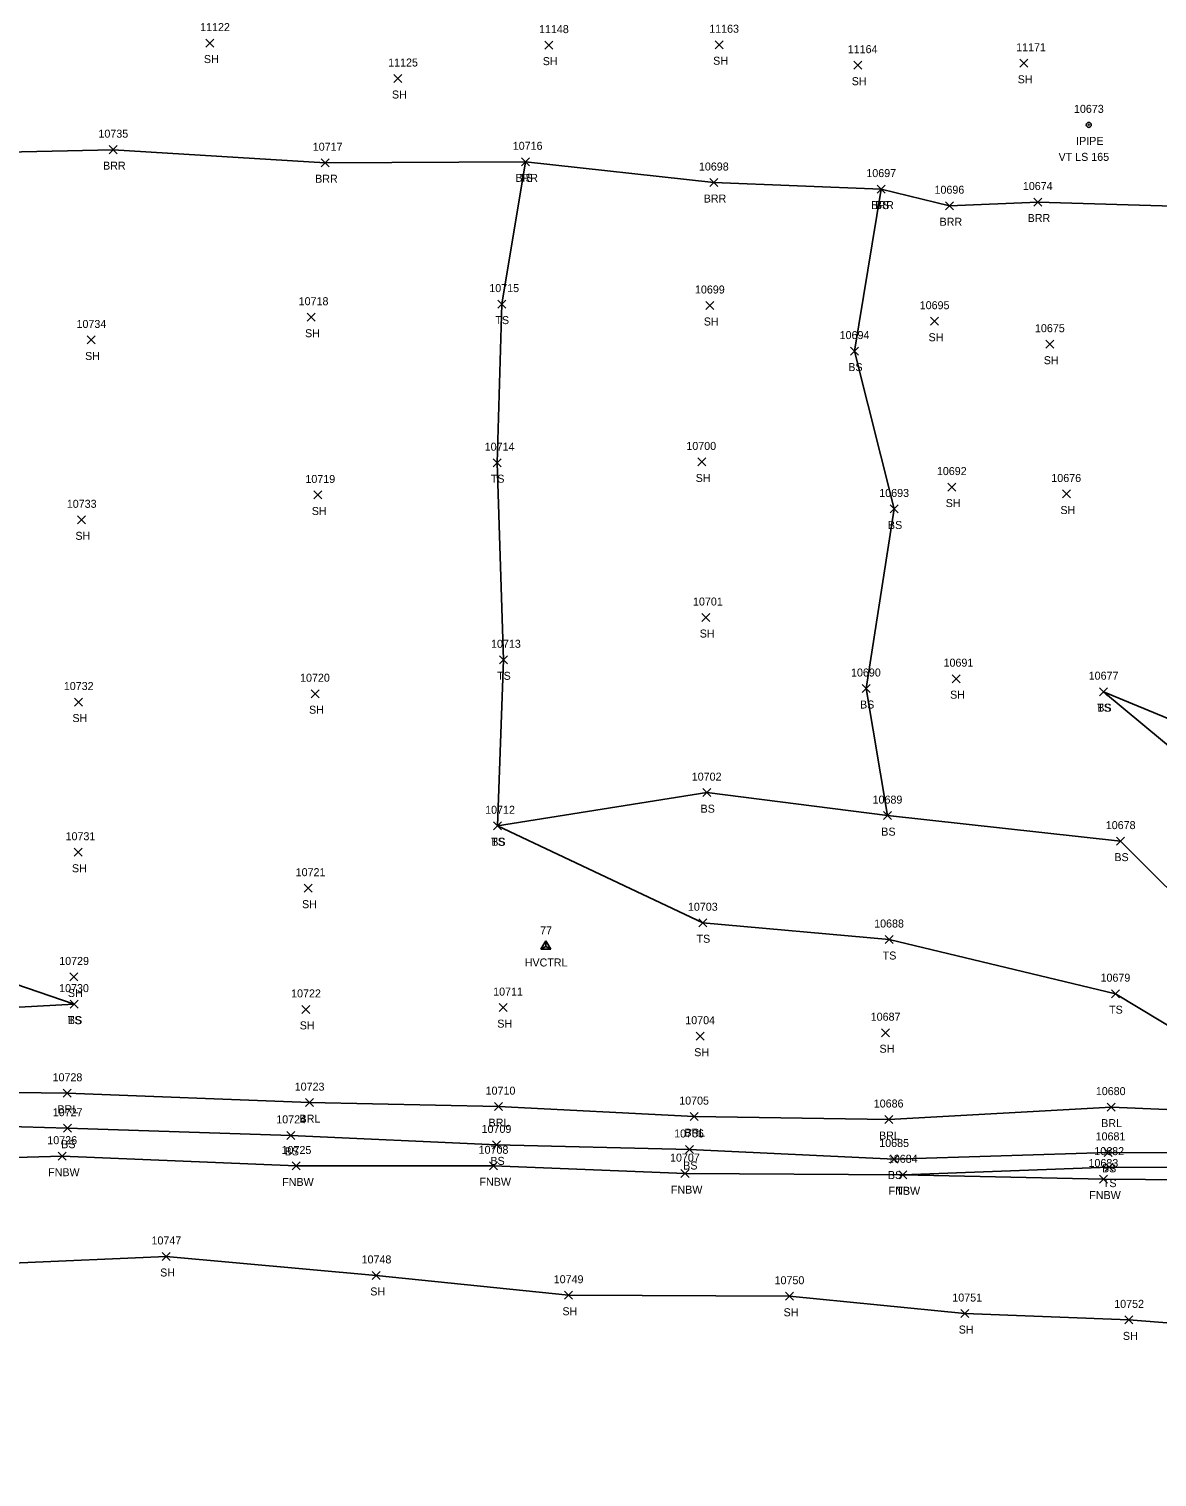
# Model space of a CAD drawing. Extents: x 1482574 to 1485769, y 580696 to 595649.
# Drawn here: x 1483701.6 to 1483983.4, y 582507.6 to 582869.5 of the extents above; entities that cross this region are included whole.
import ezdxf

# ---------------------------------------------------------------- set-up
doc = ezdxf.new("R2010")
doc.units = 0
for name, color, linetype in [('C_A', 7, 'Continuous'), ('C_I', 7, 'Continuous'), ('CPSM', 7, 'Continuous'), ('L_A', 7, 'Continuous'), ('L_I', 7, 'Continuous'), ('L_TIC', 7, 'Continuous'), ('LABL', 7, 'Continuous'), ('LELB', 7, 'Continuous'), ('LFNC', 7, 'Continuous'), ('LSOGP', 7, 'Continuous'), ('M_A', 7, 'Continuous'), ('M_C', 7, 'Continuous'), ('M_I', 7, 'Continuous'), ('MPIP', 7, 'Continuous')]:
    doc.layers.add(name, color=color, linetype=linetype)

msp = doc.modelspace()

# ---------------------------------------------------------------- linework, layer by layer
at = {"layer": 'CPSM'}
for p, q in [((1483829.51, 582639.48), (1483830.76, 582641.64)), ((1483829.51, 582639.48), (1483830.76, 582641.64)), ((1483829.51, 582639.48), (1483830.76, 582641.64)), ((1483829.51, 582639.48), (1483830.76, 582640.2)), ((1483829.51, 582639.48), (1483830.76, 582640.2)), ((1483829.51, 582639.48), (1483830.76, 582640.2)), ((1483829.51, 582639.48), (1483832.01, 582639.48)), ((1483829.51, 582639.48), (1483832.01, 582639.48)), ((1483829.51, 582639.48), (1483832.01, 582639.48)), ((1483832.01, 582639.48), (1483830.76, 582641.64)), ((1483830.76, 582640.2), (1483830.76, 582641.64)), ((1483832.01, 582639.48), (1483830.76, 582641.64)), ((1483830.76, 582640.2), (1483830.76, 582641.64)), ((1483832.01, 582639.48), (1483830.76, 582641.64)), ((1483830.76, 582640.2), (1483830.76, 582641.64)), ((1483830.76, 582640.2), (1483830.76, 582640.2)), ((1483830.76, 582640.2), (1483832.01, 582639.48)), ((1483830.76, 582640.2), (1483830.76, 582640.2)), ((1483830.76, 582640.2), (1483832.01, 582639.48)), ((1483830.76, 582640.2), (1483830.76, 582640.2)), ((1483830.76, 582640.2), (1483832.01, 582639.48))]:
    msp.add_line(p, q, dxfattribs=at)
at = {"layer": 'L_TIC'}
for points in [[(1483745.81, 582864.94), (1483747.81, 582866.94)], [(1483747.81, 582864.94), (1483745.81, 582866.94)], [(1483830.49, 582864.42), (1483832.49, 582866.42)], [(1483832.49, 582864.42), (1483830.49, 582866.42)], [(1483873.05, 582864.52), (1483875.05, 582866.52)], [(1483875.05, 582864.52), (1483873.05, 582866.52)], [(1483907.66, 582859.41), (1483909.66, 582861.41)], [(1483909.66, 582859.41), (1483907.66, 582861.41)], [(1483949.13, 582859.89), (1483951.13, 582861.89)], [(1483951.13, 582859.89), (1483949.13, 582861.89)], [(1483792.79, 582856.08), (1483794.79, 582858.08)], [(1483794.79, 582856.08), (1483792.79, 582858.08)], [(1483721.62, 582838.3), (1483723.62, 582840.3)], [(1483723.62, 582838.3), (1483721.62, 582840.3)], [(1483774.6, 582835.04), (1483776.6, 582837.04)], [(1483776.6, 582835.04), (1483774.6, 582837.04)], [(1483824.63, 582835.26), (1483826.63, 582837.26)], [(1483826.63, 582835.26), (1483824.63, 582837.26)], [(1483824.63, 582835.26), (1483826.63, 582837.26)], [(1483826.63, 582835.26), (1483824.63, 582837.26)], [(1483871.69, 582830.09), (1483873.69, 582832.09)], [(1483873.69, 582830.09), (1483871.69, 582832.09)], [(1483913.53, 582828.45), (1483915.53, 582830.45)], [(1483915.53, 582828.45), (1483913.53, 582830.45)], [(1483913.53, 582828.45), (1483915.53, 582830.45)], [(1483915.53, 582828.45), (1483913.53, 582830.45)], [(1483930.61, 582824.29), (1483932.61, 582826.29)], [(1483932.61, 582824.29), (1483930.61, 582826.29)], [(1483952.63, 582825.22), (1483954.63, 582827.22)], [(1483954.63, 582825.22), (1483952.63, 582827.22)], [(1483771.08, 582796.43), (1483773.08, 582798.43)], [(1483773.08, 582796.43), (1483771.08, 582798.43)], [(1483818.72, 582799.71), (1483820.72, 582801.71)], [(1483820.72, 582799.71), (1483818.72, 582801.71)], [(1483870.71, 582799.36), (1483872.71, 582801.36)], [(1483872.71, 582799.36), (1483870.71, 582801.36)], [(1483926.86, 582795.43), (1483928.86, 582797.43)], [(1483928.86, 582795.43), (1483926.86, 582797.43)], [(1483716.14, 582790.75), (1483718.14, 582792.75)], [(1483718.14, 582790.75), (1483716.14, 582792.75)], [(1483955.65, 582789.69), (1483957.65, 582791.69)], [(1483957.65, 582789.69), (1483955.65, 582791.69)], [(1483906.86, 582787.97), (1483908.86, 582789.97)], [(1483908.86, 582787.97), (1483906.86, 582789.97)], [(1483868.68, 582760.27), (1483870.68, 582762.27)], [(1483870.68, 582760.27), (1483868.68, 582762.27)], [(1483817.56, 582760.08), (1483819.56, 582762.08)], [(1483819.56, 582760.08), (1483817.56, 582762.08)], [(1483931.14, 582753.99), (1483933.14, 582755.99)], [(1483933.14, 582753.99), (1483931.14, 582755.99)], [(1483772.77, 582752.01), (1483774.77, 582754.01)], [(1483774.77, 582752.01), (1483772.77, 582754.01)], [(1483959.81, 582752.26), (1483961.81, 582754.26)], [(1483961.81, 582752.26), (1483959.81, 582754.26)], [(1483713.72, 582745.81), (1483715.72, 582747.81)], [(1483715.72, 582745.81), (1483713.72, 582747.81)], [(1483916.76, 582748.52), (1483918.76, 582750.52)], [(1483918.76, 582748.52), (1483916.76, 582750.52)], [(1483869.68, 582721.39), (1483871.68, 582723.39)], [(1483871.68, 582721.39), (1483869.68, 582723.39)], [(1483819.15, 582710.83), (1483821.15, 582712.83)], [(1483821.15, 582710.83), (1483819.15, 582712.83)], [(1483932.25, 582706.11), (1483934.25, 582708.11)], [(1483934.25, 582706.11), (1483932.25, 582708.11)], [(1483772.08, 582702.35), (1483774.08, 582704.35)], [(1483774.08, 582702.35), (1483772.08, 582704.35)], [(1483909.79, 582703.65), (1483911.79, 582705.65)], [(1483911.79, 582703.65), (1483909.79, 582705.65)], [(1483969.07, 582702.86), (1483971.07, 582704.86)], [(1483971.07, 582702.86), (1483969.07, 582704.86)], [(1483969.07, 582702.86), (1483971.07, 582704.86)], [(1483971.07, 582702.86), (1483969.07, 582704.86)], [(1483712.97, 582700.27), (1483714.97, 582702.27)], [(1483714.97, 582700.27), (1483712.97, 582702.27)], [(1483869.93, 582677.63), (1483871.93, 582679.63)], [(1483871.93, 582677.63), (1483869.93, 582679.63)], [(1483915.1, 582671.89), (1483917.1, 582673.89)], [(1483917.1, 582671.89), (1483915.1, 582673.89)], [(1483915.1, 582671.89), (1483917.1, 582673.89)], [(1483917.1, 582671.89), (1483915.1, 582673.89)], [(1483817.67, 582669.35), (1483819.67, 582671.35)], [(1483819.67, 582669.35), (1483817.67, 582671.35)], [(1483817.67, 582669.35), (1483819.67, 582671.35)], [(1483819.67, 582669.35), (1483817.67, 582671.35)], [(1483712.85, 582662.74), (1483714.85, 582664.74)], [(1483714.85, 582662.74), (1483712.85, 582664.74)], [(1483973.34, 582665.52), (1483975.34, 582667.52)], [(1483975.34, 582665.52), (1483973.34, 582667.52)], [(1483770.33, 582653.76), (1483772.33, 582655.76)], [(1483772.33, 582653.76), (1483770.33, 582655.76)], [(1483868.98, 582645.12), (1483870.98, 582647.12)], [(1483870.98, 582645.12), (1483868.98, 582647.12)], [(1483915.48, 582640.93), (1483917.48, 582642.93)], [(1483917.48, 582640.93), (1483915.48, 582642.93)], [(1483711.82, 582631.58), (1483713.82, 582633.58)], [(1483713.82, 582631.58), (1483711.82, 582633.58)], [(1483972.04, 582627.4), (1483974.04, 582629.4)], [(1483974.04, 582627.4), (1483972.04, 582629.4)], [(1483711.89, 582624.78), (1483713.89, 582626.78)], [(1483713.89, 582624.78), (1483711.89, 582626.78)], [(1483711.89, 582624.78), (1483713.89, 582626.78)], [(1483713.89, 582624.78), (1483711.89, 582626.78)], [(1483769.76, 582623.47), (1483771.76, 582625.47)], [(1483771.76, 582623.47), (1483769.76, 582625.47)], [(1483819.11, 582623.91), (1483821.11, 582625.91)], [(1483821.11, 582623.91), (1483819.11, 582625.91)], [(1483868.32, 582616.77), (1483870.32, 582618.77)], [(1483870.32, 582616.77), (1483868.32, 582618.77)], [(1483914.61, 582617.64), (1483916.61, 582619.64)], [(1483916.61, 582617.64), (1483914.61, 582619.64)], [(1483710.16, 582602.51), (1483712.16, 582604.51)], [(1483712.16, 582602.51), (1483710.16, 582604.51)], [(1483770.66, 582600.17), (1483772.66, 582602.17)], [(1483772.66, 582600.17), (1483770.66, 582602.17)], [(1483817.88, 582599.17), (1483819.88, 582601.17)], [(1483819.88, 582599.17), (1483817.88, 582601.17)], [(1483970.94, 582599.05), (1483972.94, 582601.05)], [(1483972.94, 582599.05), (1483970.94, 582601.05)], [(1483710.21, 582593.78), (1483712.21, 582595.78)], [(1483712.21, 582593.78), (1483710.21, 582595.78)], [(1483866.8, 582596.68), (1483868.8, 582598.68)], [(1483868.8, 582596.68), (1483866.8, 582598.68)], [(1483915.44, 582595.95), (1483917.44, 582597.95)], [(1483917.44, 582595.95), (1483915.44, 582597.95)], [(1483766.05, 582591.99), (1483768.05, 582593.99)], [(1483768.05, 582591.99), (1483766.05, 582593.99)], [(1483708.91, 582586.79), (1483710.91, 582588.79)], [(1483710.91, 582586.79), (1483708.91, 582588.79)], [(1483817.44, 582589.61), (1483819.44, 582591.61)], [(1483819.44, 582589.61), (1483817.44, 582591.61)], [(1483865.6, 582588.46), (1483867.6, 582590.46)], [(1483867.6, 582588.46), (1483865.6, 582590.46)], [(1483970.24, 582587.74), (1483972.24, 582589.74)], [(1483972.24, 582587.74), (1483970.24, 582589.74)], [(1483767.38, 582584.34), (1483769.38, 582586.34)], [(1483769.38, 582584.34), (1483767.38, 582586.34)], [(1483816.69, 582584.39), (1483818.69, 582586.39)], [(1483818.69, 582584.39), (1483816.69, 582586.39)], [(1483916.75, 582586.08), (1483918.75, 582588.08)], [(1483918.75, 582586.08), (1483916.75, 582588.08)], [(1483970.48, 582584.06), (1483972.48, 582586.06)], [(1483972.48, 582584.06), (1483970.48, 582586.06)], [(1483864.5, 582582.43), (1483866.5, 582584.43)], [(1483866.5, 582582.43), (1483864.5, 582584.43)], [(1483918.9, 582582.14), (1483920.9, 582584.14)], [(1483920.9, 582582.14), (1483918.9, 582584.14)], [(1483918.9, 582582.14), (1483920.9, 582584.14)], [(1483920.9, 582582.14), (1483918.9, 582584.14)], [(1483969.03, 582581.08), (1483971.03, 582583.08)], [(1483971.03, 582581.08), (1483969.03, 582583.08)], [(1483734.88, 582561.73), (1483736.88, 582563.73)], [(1483736.88, 582561.73), (1483734.88, 582563.73)], [(1483787.37, 582556.99), (1483789.37, 582558.99)], [(1483789.37, 582556.99), (1483787.37, 582558.99)], [(1483835.38, 582552.04), (1483837.38, 582554.04)], [(1483837.38, 582552.04), (1483835.38, 582554.04)], [(1483890.64, 582551.79), (1483892.64, 582553.79)], [(1483892.64, 582551.79), (1483890.64, 582553.79)], [(1483934.4, 582547.47), (1483936.4, 582549.47)], [(1483936.4, 582547.47), (1483934.4, 582549.47)], [(1483975.41, 582545.89), (1483977.41, 582547.89)], [(1483977.41, 582545.89), (1483975.41, 582547.89)]]:
    msp.add_lwpolyline(points, dxfattribs=at)
at = {"layer": 'LABL'}
for points in [[(1484185.41, 582815.52), (1484140.59, 582824.65), (1484098.11, 582828.5), (1484067.01, 582831.11), (1484018.35, 582825.16), (1483990.34, 582825.07), (1483953.63, 582826.22), (1483931.61, 582825.29), (1483914.53, 582829.45), (1483872.69, 582831.09), (1483825.63, 582836.26), (1483775.6, 582836.04), (1483722.62, 582839.3), (1483673.01, 582838.16), (1483630.1, 582838.66), (1483577.84, 582841.83), (1483529.01, 582846.71), (1483476.2, 582849.15), (1483427.5, 582851.55), (1483386.61, 582856.18), (1483363.94, 582858.1), (1483336.36, 582863.53), (1483312.3, 582870.36), (1483288.9, 582875.06)], [(1484413.52, 582607), (1484367.39, 582589.27), (1484327.33, 582588.85), (1484272.21, 582584.83), (1484223.76, 582588.33), (1484180.36, 582590.08), (1484126.84, 582591.72), (1484085.73, 582594.3), (1484052.9, 582595.36), (1484023.64, 582597.85), (1483971.94, 582600.05), (1483916.44, 582596.95), (1483867.8, 582597.68), (1483818.88, 582600.17), (1483771.66, 582601.17), (1483711.16, 582603.51), (1483665.46, 582604.15), (1483614.8, 582605.57), (1483573.55, 582606.01), (1483509.28, 582604.43), (1483510.02, 582594.01)]]:
    msp.add_lwpolyline(points, dxfattribs=at)
at = {"layer": 'LELB'}
for points in [[(1484276.39, 582707.06), (1484227.38, 582660.81), (1484192.2, 582628.18), (1484124.64, 582618.61), (1484083.56, 582622.19), (1484053.19, 582607.99), (1484023.64, 582597.85), (1483973.04, 582628.4), (1483916.48, 582641.93), (1483869.98, 582646.12), (1483818.67, 582670.35), (1483820.15, 582711.83), (1483818.56, 582761.08), (1483819.72, 582800.71), (1483825.63, 582836.26)], [(1483916.1, 582672.89), (1483910.79, 582704.65), (1483917.76, 582749.52), (1483907.86, 582788.97), (1483914.53, 582829.45)], [(1484269.59, 582726.68), (1484221.59, 582730.18), (1484179.8, 582735.03), (1484165.11, 582708.63), (1484122.22, 582706.86), (1484093.84, 582707.1), (1484089.12, 582727.63), (1484071.45, 582749.87), (1484048.06, 582771.5), (1484025.04, 582769.84), (1484013.65, 582747.2), (1484024.42, 582721.64), (1484046.02, 582704.23), (1484045.18, 582676.93), (1484008.51, 582687.94), (1483970.07, 582703.86)], [(1484269.59, 582726.68), (1484224.86, 582698.4), (1484187.1, 582685.59), (1484163.83, 582665.58), (1484124.05, 582666.07), (1484099.71, 582668.02), (1484075.44, 582679.37), (1484049.9, 582662.55), (1484014.74, 582666.69), (1483970.07, 582703.86)], [(1484320.99, 582672.43), (1484294.39, 582690.07), (1484276.39, 582707.06), (1484225.85, 582685.7), (1484190.51, 582668.64), (1484165.9, 582650.5), (1484123.2, 582645.34), (1484081.47, 582648.48), (1484050.13, 582637.94), (1484019.58, 582621.35), (1483974.34, 582666.52), (1483916.1, 582672.89), (1483870.93, 582678.63), (1483818.67, 582670.35)], [(1483712.89, 582625.78), (1483665.64, 582641.91), (1483617.39, 582646.73), (1483569.2, 582650.36), (1483467.14, 582649.11)], [(1483712.89, 582625.78), (1483665.49, 582623.16), (1483615.86, 582624.66), (1483571.82, 582619.81), (1483510.84, 582618.8), (1483489.12, 582609.98), (1483458.69, 582604.56)], [(1484427.93, 582572.58), (1484395.12, 582581.91), (1484370.79, 582578.18), (1484328.5, 582577.12), (1484271.82, 582578.41), (1484223.46, 582580.43), (1484174.81, 582582.97), (1484127.56, 582581.58), (1484085.71, 582584.18), (1484052.37, 582586.94), (1484022.82, 582588.63), (1483971.24, 582588.74), (1483917.75, 582587.08), (1483866.6, 582589.46), (1483818.44, 582590.61), (1483767.05, 582592.99), (1483711.21, 582594.78), (1483665.13, 582596.15), (1483617.98, 582597.53), (1483576.86, 582591.48)], [(1484126.5, 582577.54), (1484084.75, 582581.06), (1484051.06, 582582.64), (1484023.04, 582584.9), (1483971.48, 582585.06), (1483919.9, 582583.14)]]:
    msp.add_lwpolyline(points, dxfattribs=at)
at = {"layer": 'LFNC'}
msp.add_lwpolyline([(1484427.93, 582572.58), (1484370.9, 582571.96), (1484328.36, 582573.3), (1484273.11, 582574.02), (1484221.51, 582575.68), (1484174.4, 582576.14), (1484126.5, 582577.54), (1484086.23, 582578.16), (1484052.83, 582579.14), (1484022.63, 582581.64), (1483970.03, 582582.08), (1483919.9, 582583.14), (1483865.5, 582583.43), (1483817.69, 582585.39), (1483768.38, 582585.34), (1483709.91, 582587.79), (1483663.27, 582586.48), (1483617.86, 582587.87), (1483576.86, 582591.48), (1483510.02, 582594.01)], dxfattribs=at)
at = {"layer": 'LSOGP'}
msp.add_lwpolyline([(1484449.6, 582507.61), (1484397.45, 582542.25), (1484368.19, 582556.33), (1484325.18, 582558.42), (1484290.21, 582556.24), (1484259.09, 582545.63), (1484215.01, 582557.86), (1484124.53, 582564.91), (1484096.3, 582557.31), (1484060.39, 582543.49), (1484019.78, 582543.46), (1483976.41, 582546.89), (1483935.4, 582548.47), (1483891.64, 582552.79), (1483836.38, 582553.04), (1483788.37, 582557.99), (1483735.88, 582562.73), (1483697.48, 582561.06)], dxfattribs=at)
at = {"layer": 'MPIP'}
for radius in [0.625, 0.0833]:
    msp.add_circle((1483966.39, 582845.5), radius, dxfattribs=at)

# ---------------------------------------------------------------- texts
at = {"layer": 'C_A'}
msp.add_text('HVCTRL', height=2, dxfattribs=at).set_placement((1483825.45, 582635.2))
msp.add_text('HVCTRL', height=2, dxfattribs=at).set_placement((1483825.45, 582635.2))
msp.add_text('HVCTRL', height=2, dxfattribs=at).set_placement((1483825.45, 582635.2))
at = {"layer": 'C_I'}
msp.add_text('77', height=2, dxfattribs=at).set_placement((1483829.3, 582643.2))
msp.add_text('77', height=2, dxfattribs=at).set_placement((1483829.3, 582643.2))
msp.add_text('77', height=2, dxfattribs=at).set_placement((1483829.3, 582643.2))
at = {"layer": 'L_A'}
for s, p in [('SH', (1483745.3, 582860.94)), ('SH', (1483829.97, 582860.42)), ('SH', (1483872.54, 582860.52)), ('SH', (1483907.15, 582855.41)), ('SH', (1483948.62, 582855.89)), ('SH', (1483792.28, 582852.08)), ('BRR', (1483720.11, 582834.3)), ('BRR', (1483773.09, 582831.04)), ('BRR', (1483823.12, 582831.26)), ('TS', (1483824.04, 582831.26)), ('BRR', (1483870.18, 582826.09)), ('BRR', (1483912.02, 582824.45)), ('BS', (1483912.97, 582824.45)), ('BRR', (1483929.1, 582820.29)), ('BRR', (1483951.11, 582821.22)), ('TS', (1483818.13, 582795.71)), ('SH', (1483870.2, 582795.36)), ('SH', (1483770.57, 582792.43)), ('SH', (1483926.35, 582791.43)), ('SH', (1483715.63, 582786.75)), ('SH', (1483955.14, 582785.69)), ('BS', (1483906.3, 582783.97)), ('TS', (1483816.97, 582756.08)), ('SH', (1483868.17, 582756.27)), ('SH', (1483930.63, 582749.99)), ('SH', (1483772.26, 582748.01)), ('SH', (1483959.29, 582748.26)), ('BS', (1483916.2, 582744.52)), ('SH', (1483713.2, 582741.81)), ('SH', (1483869.17, 582717.39)), ('TS', (1483818.55, 582706.83)), ('BS', (1483909.23, 582699.65)), ('SH', (1483931.73, 582702.11)), ('TS', (1483968.48, 582698.86)), ('BS', (1483968.52, 582698.86)), ('SH', (1483712.46, 582696.27)), ('SH', (1483771.57, 582698.35)), ('BS', (1483869.38, 582673.63)), ('BS', (1483914.54, 582667.89)), ('BS', (1483914.54, 582667.89)), ('TS', (1483817.08, 582665.35)), ('BS', (1483817.11, 582665.35)), ('BS', (1483972.78, 582661.52)), ('SH', (1483712.33, 582658.74)), ('SH', (1483769.82, 582649.76)), ('TS', (1483868.39, 582641.12)), ('TS', (1483914.89, 582636.93)), ('SH', (1483711.31, 582627.58)), ('TS', (1483971.45, 582623.4)), ('TS', (1483711.3, 582620.78)), ('BS', (1483711.33, 582620.78)), ('SH', (1483769.24, 582619.47)), ('SH', (1483818.6, 582619.91)), ('SH', (1483867.8, 582612.77)), ('SH', (1483914.1, 582613.64)), ('BRL', (1483708.71, 582598.51)), ('BRL', (1483769.2, 582596.17)), ('BRL', (1483816.42, 582595.17)), ('BRL', (1483969.48, 582595.05)), ('BRL', (1483865.34, 582592.68)), ('BRL', (1483913.98, 582591.95)), ('BS', (1483709.65, 582589.78)), ('BS', (1483765.49, 582587.99)), ('BS', (1483816.88, 582585.61)), ('BS', (1483865.04, 582584.46)), ('BS', (1483969.68, 582583.74)), ('FNBW', (1483706.38, 582582.79)), ('FNBW', (1483764.86, 582580.34)), ('FNBW', (1483814.16, 582580.39)), ('BS', (1483916.19, 582582.08)), ('TS', (1483969.89, 582580.06)), ('FNBW', (1483861.98, 582578.43)), ('FNBW', (1483916.37, 582578.14)), ('TS', (1483918.31, 582578.14)), ('FNBW', (1483966.5, 582577.08)), ('SH', (1483734.37, 582557.73)), ('SH', (1483786.86, 582552.99)), ('SH', (1483834.87, 582548.04)), ('SH', (1483890.13, 582547.79)), ('SH', (1483933.88, 582543.47)), ('SH', (1483974.9, 582541.89))]:
    msp.add_text(s, height=2, dxfattribs=at).set_placement(p)
at = {"layer": 'L_I'}
for s, p in [('11122', (1483744.36, 582868.94)), ('11148', (1483829.03, 582868.42)), ('11163', (1483871.55, 582868.52)), ('11164', (1483906.16, 582863.41)), ('11171', (1483948.24, 582863.89)), ('11125', (1483791.34, 582860.08)), ('10735', (1483718.95, 582842.3)), ('10717', (1483772.5, 582839.04)), ('10716', (1483822.47, 582839.26)), ('10716', (1483822.47, 582839.26)), ('10698', (1483868.98, 582834.09)), ('10697', (1483910.81, 582832.45)), ('10697', (1483910.81, 582832.45)), ('10674', (1483949.91, 582829.22)), ('10696', (1483927.84, 582828.29)), ('10715', (1483816.61, 582803.71)), ('10718', (1483768.98, 582800.43)), ('10699', (1483867.99, 582803.36)), ('10695', (1483924.14, 582799.43)), ('10734', (1483713.47, 582794.75)), ('10675', (1483952.94, 582793.69)), ('10694', (1483904.14, 582791.97)), ('10714', (1483815.46, 582764.08)), ('10700', (1483865.84, 582764.27)), ('10692', (1483928.43, 582757.99)), ('10719', (1483770.66, 582756.01)), ('10676', (1483957.03, 582756.26)), ('10733', (1483711.05, 582749.81)), ('10693', (1483914.04, 582752.52)), ('10701', (1483867.5, 582725.39)), ('10713', (1483817.04, 582714.83)), ('10691', (1483930.1, 582710.11)), ('10720', (1483769.33, 582706.35)), ('10690', (1483906.98, 582707.65)), ('10677', (1483966.36, 582706.86)), ('10677', (1483966.36, 582706.86)), ('10732', (1483710.3, 582704.27)), ('10702', (1483867.19, 582681.63)), ('10712', (1483815.57, 582673.35)), ('10712', (1483815.57, 582673.35)), ('10689', (1483912.37, 582675.89)), ('10689', (1483912.37, 582675.89)), ('10731', (1483710.74, 582666.74)), ('10678', (1483970.63, 582669.52)), ('10721', (1483768.23, 582657.76)), ('10703', (1483866.23, 582649.12)), ('10688', (1483912.76, 582644.93)), ('10729', (1483709.15, 582635.58)), ('10679', (1483969.32, 582631.4)), ('10730', (1483709.13, 582628.78)), ('10730', (1483709.13, 582628.78)), ('10722', (1483767.09, 582627.47)), ('10711', (1483817.57, 582627.91)), ('10704', (1483865.57, 582620.77)), ('10687', (1483911.9, 582621.64)), ('10728', (1483707.49, 582606.51)), ('10723', (1483767.99, 582604.17)), ('10710', (1483815.69, 582603.17)), ('10680', (1483968.14, 582603.05)), ('10727', (1483707.54, 582597.78)), ('10705', (1483864.05, 582600.68)), ('10686', (1483912.66, 582599.95)), ('10724', (1483763.38, 582595.99)), ('10726', (1483706.18, 582590.79)), ('10709', (1483814.68, 582593.61)), ('10706', (1483862.79, 582592.46)), ('10685', (1483914.03, 582590.08)), ('10681', (1483968.09, 582591.74)), ('10725', (1483764.71, 582588.34)), ('10708', (1483813.94, 582588.39)), ('10682', (1483967.77, 582588.06)), ('10707', (1483861.76, 582586.43)), ('10684', (1483916.18, 582586.14)), ('10684', (1483916.18, 582586.14)), ('10683', (1483966.31, 582585.08)), ('10747', (1483732.21, 582565.73)), ('10748', (1483784.7, 582560.99)), ('10749', (1483832.7, 582556.04)), ('10750', (1483887.88, 582555.79)), ('10751', (1483932.29, 582551.47)), ('10752', (1483972.74, 582549.89))]:
    msp.add_text(s, height=2, dxfattribs=at).set_placement(p)
at = {"layer": 'M_A'}
msp.add_text('IPIPE', height=2, dxfattribs=at).set_placement((1483963.23, 582840.5))
at = {"layer": 'M_C'}
msp.add_text('VT LS 165', height=2, dxfattribs=at).set_placement((1483958.83, 582836.5))
at = {"layer": 'M_I'}
msp.add_text('10673', height=2, dxfattribs=at).set_placement((1483962.68, 582848.5))

doc.saveas('drawing.dxf')
